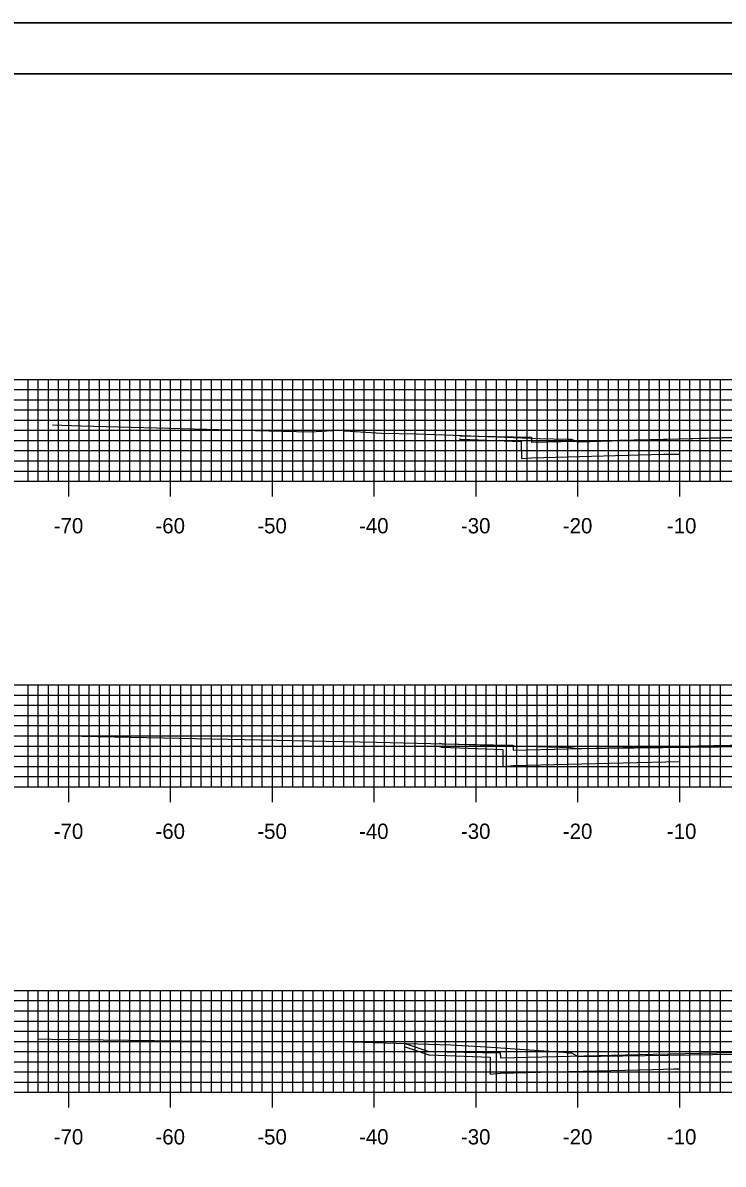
# Model space of a CAD drawing. Extents: x 40011 to 50684, y 49949 to 72236.
# Drawn here: x 41578.1 to 41646.9, y 71313.9 to 71426 of the extents above; entities that cross this region are included whole.
import ezdxf

# ---------------------------------------------------------------- set-up
doc = ezdxf.new("R2010")
doc.units = 0
for name, color, linetype in [('1', 7, 'Continuous'), ('41', 7, 'Continuous'), ('52', 7, 'Continuous'), ('53', 7, 'Continuous'), ('54', 7, 'Continuous'), ('55', 7, 'Continuous'), ('57', 7, 'Continuous'), ('58', 7, 'Continuous'), ('59', 7, 'Continuous')]:
    doc.layers.add(name, color=color, linetype=linetype)

msp = doc.modelspace()

# ---------------------------------------------------------------- linework, layer by layer
at = {"layer": '1'}
for p, q in [((41833.61, 71425.98), (41484.22, 71425.98)), ((41832.61, 71420.98), (41502.61, 71420.98))]:
    msp.add_line(p, q, dxfattribs=at)
at = {"layer": '41'}
for points in [[(41484.22, 71425.98), (41833.61, 71425.98), (41833.61, 71205.98), (41484.22, 71205.98)], [(41502.61, 71420.98), (41832.61, 71420.98), (41832.61, 71210.98), (41502.61, 71210.98)]]:
    msp.add_lwpolyline(points, close=True, dxfattribs=at)
at = {"layer": '52'}
for p, q in [((41512.61, 71380.98), (41792.61, 71380.98)), ((41582.61, 71379.48), (41582.61, 71380.98)), ((41592.61, 71379.48), (41592.61, 71380.98)), ((41602.61, 71379.48), (41602.61, 71380.98)), ((41612.61, 71379.48), (41612.61, 71380.98)), ((41622.61, 71379.48), (41622.61, 71380.98)), ((41632.61, 71379.48), (41632.61, 71380.98)), ((41642.61, 71379.48), (41642.61, 71380.98)), ((41512.61, 71350.98), (41792.61, 71350.98)), ((41582.61, 71349.48), (41582.61, 71350.98)), ((41592.61, 71349.48), (41592.61, 71350.98)), ((41602.61, 71349.48), (41602.61, 71350.98)), ((41612.61, 71349.48), (41612.61, 71350.98)), ((41622.61, 71349.48), (41622.61, 71350.98)), ((41632.61, 71349.48), (41632.61, 71350.98)), ((41642.61, 71349.48), (41642.61, 71350.98)), ((41512.61, 71320.98), (41792.61, 71320.98)), ((41582.61, 71319.48), (41582.61, 71320.98)), ((41592.61, 71319.48), (41592.61, 71320.98)), ((41602.61, 71319.48), (41602.61, 71320.98)), ((41612.61, 71319.48), (41612.61, 71320.98)), ((41622.61, 71319.48), (41622.61, 71320.98)), ((41632.61, 71319.48), (41632.61, 71320.98)), ((41642.61, 71319.48), (41642.61, 71320.98))]:
    msp.add_line(p, q, dxfattribs=at)
at = {"layer": '53'}
for p, q in [((41512.61, 71389.98), (41792.61, 71389.98)), ((41512.61, 71388.98), (41792.61, 71388.98)), ((41512.61, 71387.98), (41792.61, 71387.98)), ((41512.61, 71386.98), (41792.61, 71386.98)), ((41512.61, 71385.98), (41792.61, 71385.98)), ((41512.61, 71384.98), (41792.61, 71384.98)), ((41512.61, 71383.98), (41792.61, 71383.98)), ((41512.61, 71382.98), (41792.61, 71382.98)), ((41512.61, 71381.98), (41792.61, 71381.98)), ((41512.61, 71359.98), (41792.61, 71359.98)), ((41512.61, 71358.98), (41792.61, 71358.98)), ((41512.61, 71357.98), (41792.61, 71357.98)), ((41512.61, 71356.98), (41792.61, 71356.98)), ((41512.61, 71355.98), (41792.61, 71355.98)), ((41512.61, 71354.98), (41792.61, 71354.98)), ((41512.61, 71353.98), (41792.61, 71353.98)), ((41512.61, 71352.98), (41792.61, 71352.98)), ((41512.61, 71351.98), (41792.61, 71351.98)), ((41512.61, 71329.98), (41792.61, 71329.98)), ((41512.61, 71328.98), (41792.61, 71328.98)), ((41512.61, 71327.98), (41792.61, 71327.98)), ((41512.61, 71326.98), (41792.61, 71326.98)), ((41512.61, 71325.98), (41792.61, 71325.98)), ((41512.61, 71324.98), (41792.61, 71324.98)), ((41512.61, 71323.98), (41792.61, 71323.98)), ((41512.61, 71322.98), (41792.61, 71322.98)), ((41512.61, 71321.98), (41792.61, 71321.98))]:
    msp.add_line(p, q, dxfattribs=at)
at = {"layer": '54'}
for p, q in [((41578.61, 71380.98), (41578.61, 71390.98)), ((41579.61, 71380.98), (41579.61, 71390.98)), ((41580.61, 71380.98), (41580.61, 71390.98)), ((41581.61, 71380.98), (41581.61, 71390.98)), ((41583.61, 71380.98), (41583.61, 71390.98)), ((41584.61, 71380.98), (41584.61, 71390.98)), ((41585.61, 71380.98), (41585.61, 71390.98)), ((41586.61, 71380.98), (41586.61, 71390.98)), ((41587.61, 71380.98), (41587.61, 71390.98)), ((41588.61, 71380.98), (41588.61, 71390.98)), ((41589.61, 71380.98), (41589.61, 71390.98)), ((41590.61, 71380.98), (41590.61, 71390.98)), ((41591.61, 71380.98), (41591.61, 71390.98)), ((41593.61, 71380.98), (41593.61, 71390.98)), ((41594.61, 71380.98), (41594.61, 71390.98)), ((41595.61, 71380.98), (41595.61, 71390.98)), ((41596.61, 71380.98), (41596.61, 71390.98)), ((41597.61, 71380.98), (41597.61, 71390.98)), ((41598.61, 71380.98), (41598.61, 71390.98)), ((41599.61, 71380.98), (41599.61, 71390.98)), ((41600.61, 71380.98), (41600.61, 71390.98)), ((41601.61, 71380.98), (41601.61, 71390.98)), ((41603.61, 71380.98), (41603.61, 71390.98)), ((41604.61, 71380.98), (41604.61, 71390.98)), ((41605.61, 71380.98), (41605.61, 71390.98)), ((41606.61, 71380.98), (41606.61, 71390.98)), ((41607.61, 71380.98), (41607.61, 71390.98)), ((41608.61, 71380.98), (41608.61, 71390.98)), ((41609.61, 71380.98), (41609.61, 71390.98)), ((41610.61, 71380.98), (41610.61, 71390.98)), ((41611.61, 71380.98), (41611.61, 71390.98)), ((41613.61, 71380.98), (41613.61, 71390.98)), ((41614.61, 71380.98), (41614.61, 71390.98)), ((41615.61, 71380.98), (41615.61, 71390.98)), ((41616.61, 71380.98), (41616.61, 71390.98)), ((41617.61, 71380.98), (41617.61, 71390.98)), ((41618.61, 71380.98), (41618.61, 71390.98)), ((41619.61, 71380.98), (41619.61, 71390.98)), ((41620.61, 71380.98), (41620.61, 71390.98)), ((41621.61, 71380.98), (41621.61, 71390.98)), ((41623.61, 71380.98), (41623.61, 71390.98)), ((41624.61, 71380.98), (41624.61, 71390.98)), ((41625.61, 71380.98), (41625.61, 71390.98)), ((41626.61, 71380.98), (41626.61, 71390.98)), ((41627.61, 71380.98), (41627.61, 71390.98)), ((41628.61, 71380.98), (41628.61, 71390.98)), ((41629.61, 71380.98), (41629.61, 71390.98)), ((41630.61, 71380.98), (41630.61, 71390.98)), ((41631.61, 71380.98), (41631.61, 71390.98)), ((41633.61, 71380.98), (41633.61, 71390.98)), ((41634.61, 71380.98), (41634.61, 71390.98)), ((41635.61, 71380.98), (41635.61, 71390.98)), ((41636.61, 71380.98), (41636.61, 71390.98)), ((41637.61, 71380.98), (41637.61, 71390.98)), ((41638.61, 71380.98), (41638.61, 71390.98)), ((41639.61, 71380.98), (41639.61, 71390.98)), ((41640.61, 71380.98), (41640.61, 71390.98)), ((41641.61, 71380.98), (41641.61, 71390.98)), ((41643.61, 71380.98), (41643.61, 71390.98)), ((41644.61, 71380.98), (41644.61, 71390.98)), ((41645.61, 71380.98), (41645.61, 71390.98)), ((41646.61, 71380.98), (41646.61, 71390.98)), ((41578.61, 71350.98), (41578.61, 71360.98)), ((41579.61, 71350.98), (41579.61, 71360.98)), ((41580.61, 71350.98), (41580.61, 71360.98)), ((41581.61, 71350.98), (41581.61, 71360.98)), ((41583.61, 71350.98), (41583.61, 71360.98)), ((41584.61, 71350.98), (41584.61, 71360.98)), ((41585.61, 71350.98), (41585.61, 71360.98)), ((41586.61, 71350.98), (41586.61, 71360.98)), ((41587.61, 71350.98), (41587.61, 71360.98)), ((41588.61, 71350.98), (41588.61, 71360.98)), ((41589.61, 71350.98), (41589.61, 71360.98)), ((41590.61, 71350.98), (41590.61, 71360.98)), ((41591.61, 71350.98), (41591.61, 71360.98)), ((41593.61, 71350.98), (41593.61, 71360.98)), ((41594.61, 71350.98), (41594.61, 71360.98)), ((41595.61, 71350.98), (41595.61, 71360.98)), ((41596.61, 71350.98), (41596.61, 71360.98)), ((41597.61, 71350.98), (41597.61, 71360.98)), ((41598.61, 71350.98), (41598.61, 71360.98)), ((41599.61, 71350.98), (41599.61, 71360.98)), ((41600.61, 71350.98), (41600.61, 71360.98)), ((41601.61, 71350.98), (41601.61, 71360.98)), ((41603.61, 71350.98), (41603.61, 71360.98)), ((41604.61, 71350.98), (41604.61, 71360.98)), ((41605.61, 71350.98), (41605.61, 71360.98)), ((41606.61, 71350.98), (41606.61, 71360.98)), ((41607.61, 71350.98), (41607.61, 71360.98)), ((41608.61, 71350.98), (41608.61, 71360.98)), ((41609.61, 71350.98), (41609.61, 71360.98)), ((41610.61, 71350.98), (41610.61, 71360.98)), ((41611.61, 71350.98), (41611.61, 71360.98)), ((41613.61, 71350.98), (41613.61, 71360.98)), ((41614.61, 71350.98), (41614.61, 71360.98)), ((41615.61, 71350.98), (41615.61, 71360.98)), ((41616.61, 71350.98), (41616.61, 71360.98)), ((41617.61, 71350.98), (41617.61, 71360.98)), ((41618.61, 71350.98), (41618.61, 71360.98)), ((41619.61, 71350.98), (41619.61, 71360.98)), ((41620.61, 71350.98), (41620.61, 71360.98)), ((41621.61, 71350.98), (41621.61, 71360.98)), ((41623.61, 71350.98), (41623.61, 71360.98)), ((41624.61, 71350.98), (41624.61, 71360.98)), ((41625.61, 71350.98), (41625.61, 71360.98)), ((41626.61, 71350.98), (41626.61, 71360.98)), ((41627.61, 71350.98), (41627.61, 71360.98)), ((41628.61, 71350.98), (41628.61, 71360.98)), ((41629.61, 71350.98), (41629.61, 71360.98)), ((41630.61, 71350.98), (41630.61, 71360.98)), ((41631.61, 71350.98), (41631.61, 71360.98)), ((41633.61, 71350.98), (41633.61, 71360.98)), ((41634.61, 71350.98), (41634.61, 71360.98)), ((41635.61, 71350.98), (41635.61, 71360.98)), ((41636.61, 71350.98), (41636.61, 71360.98)), ((41637.61, 71350.98), (41637.61, 71360.98)), ((41638.61, 71350.98), (41638.61, 71360.98)), ((41639.61, 71350.98), (41639.61, 71360.98)), ((41640.61, 71350.98), (41640.61, 71360.98)), ((41641.61, 71350.98), (41641.61, 71360.98)), ((41643.61, 71350.98), (41643.61, 71360.98)), ((41644.61, 71350.98), (41644.61, 71360.98)), ((41645.61, 71350.98), (41645.61, 71360.98)), ((41646.61, 71350.98), (41646.61, 71360.98)), ((41578.61, 71320.98), (41578.61, 71330.98)), ((41579.61, 71320.98), (41579.61, 71330.98)), ((41580.61, 71320.98), (41580.61, 71330.98)), ((41581.61, 71320.98), (41581.61, 71330.98)), ((41583.61, 71320.98), (41583.61, 71330.98)), ((41584.61, 71320.98), (41584.61, 71330.98)), ((41585.61, 71320.98), (41585.61, 71330.98)), ((41586.61, 71320.98), (41586.61, 71330.98)), ((41587.61, 71320.98), (41587.61, 71330.98)), ((41588.61, 71320.98), (41588.61, 71330.98)), ((41589.61, 71320.98), (41589.61, 71330.98)), ((41590.61, 71320.98), (41590.61, 71330.98)), ((41591.61, 71320.98), (41591.61, 71330.98)), ((41593.61, 71320.98), (41593.61, 71330.98)), ((41594.61, 71320.98), (41594.61, 71330.98)), ((41595.61, 71320.98), (41595.61, 71330.98)), ((41596.61, 71320.98), (41596.61, 71330.98)), ((41597.61, 71320.98), (41597.61, 71330.98)), ((41598.61, 71320.98), (41598.61, 71330.98)), ((41599.61, 71320.98), (41599.61, 71330.98)), ((41600.61, 71320.98), (41600.61, 71330.98)), ((41601.61, 71320.98), (41601.61, 71330.98)), ((41603.61, 71320.98), (41603.61, 71330.98)), ((41604.61, 71320.98), (41604.61, 71330.98)), ((41605.61, 71320.98), (41605.61, 71330.98)), ((41606.61, 71320.98), (41606.61, 71330.98)), ((41607.61, 71320.98), (41607.61, 71330.98)), ((41608.61, 71320.98), (41608.61, 71330.98)), ((41609.61, 71320.98), (41609.61, 71330.98)), ((41610.61, 71320.98), (41610.61, 71330.98)), ((41611.61, 71320.98), (41611.61, 71330.98)), ((41613.61, 71320.98), (41613.61, 71330.98)), ((41614.61, 71320.98), (41614.61, 71330.98)), ((41615.61, 71320.98), (41615.61, 71330.98)), ((41616.61, 71320.98), (41616.61, 71330.98)), ((41617.61, 71320.98), (41617.61, 71330.98)), ((41618.61, 71320.98), (41618.61, 71330.98)), ((41619.61, 71320.98), (41619.61, 71330.98)), ((41620.61, 71320.98), (41620.61, 71330.98)), ((41621.61, 71320.98), (41621.61, 71330.98)), ((41623.61, 71320.98), (41623.61, 71330.98)), ((41624.61, 71320.98), (41624.61, 71330.98)), ((41625.61, 71320.98), (41625.61, 71330.98)), ((41626.61, 71320.98), (41626.61, 71330.98)), ((41627.61, 71320.98), (41627.61, 71330.98)), ((41628.61, 71320.98), (41628.61, 71330.98)), ((41629.61, 71320.98), (41629.61, 71330.98)), ((41630.61, 71320.98), (41630.61, 71330.98)), ((41631.61, 71320.98), (41631.61, 71330.98)), ((41633.61, 71320.98), (41633.61, 71330.98)), ((41634.61, 71320.98), (41634.61, 71330.98)), ((41635.61, 71320.98), (41635.61, 71330.98)), ((41636.61, 71320.98), (41636.61, 71330.98)), ((41637.61, 71320.98), (41637.61, 71330.98)), ((41638.61, 71320.98), (41638.61, 71330.98)), ((41639.61, 71320.98), (41639.61, 71330.98)), ((41640.61, 71320.98), (41640.61, 71330.98)), ((41641.61, 71320.98), (41641.61, 71330.98)), ((41643.61, 71320.98), (41643.61, 71330.98)), ((41644.61, 71320.98), (41644.61, 71330.98)), ((41645.61, 71320.98), (41645.61, 71330.98)), ((41646.61, 71320.98), (41646.61, 71330.98))]:
    msp.add_line(p, q, dxfattribs=at)
at = {"layer": '55'}
for p, q in [((41512.61, 71390.98), (41792.61, 71390.98)), ((41582.61, 71380.98), (41582.61, 71390.98)), ((41592.61, 71380.98), (41592.61, 71390.98)), ((41602.61, 71380.98), (41602.61, 71390.98)), ((41612.61, 71380.98), (41612.61, 71390.98)), ((41622.61, 71380.98), (41622.61, 71390.98)), ((41632.61, 71380.98), (41632.61, 71390.98)), ((41642.61, 71380.98), (41642.61, 71390.98)), ((41512.61, 71380.98), (41792.61, 71380.98)), ((41512.61, 71360.98), (41792.61, 71360.98)), ((41582.61, 71350.98), (41582.61, 71360.98)), ((41592.61, 71350.98), (41592.61, 71360.98)), ((41602.61, 71350.98), (41602.61, 71360.98)), ((41612.61, 71350.98), (41612.61, 71360.98)), ((41622.61, 71350.98), (41622.61, 71360.98)), ((41632.61, 71350.98), (41632.61, 71360.98)), ((41642.61, 71350.98), (41642.61, 71360.98)), ((41512.61, 71350.98), (41792.61, 71350.98)), ((41512.61, 71330.98), (41792.61, 71330.98)), ((41582.61, 71320.98), (41582.61, 71330.98)), ((41592.61, 71320.98), (41592.61, 71330.98)), ((41602.61, 71320.98), (41602.61, 71330.98)), ((41612.61, 71320.98), (41612.61, 71330.98)), ((41622.61, 71320.98), (41622.61, 71330.98)), ((41632.61, 71320.98), (41632.61, 71330.98)), ((41642.61, 71320.98), (41642.61, 71330.98)), ((41512.61, 71320.98), (41792.61, 71320.98))]:
    msp.add_line(p, q, dxfattribs=at)
at = {"layer": '57'}
for points in [[(41581.02, 71386.5), (41583.78, 71386.4), (41596.16, 71386.09), (41599.54, 71386), (41606.35, 71385.83), (41609.6, 71386.03), (41609.72, 71385.94), (41613.32, 71385.71), (41616.75, 71385.64), (41620.35, 71385.49), (41628.79, 71385.17), (41631.64, 71385.12), (41631.96, 71385.12), (41631.97, 71385.12), (41631.98, 71385.12), (41632.56, 71384.84), (41632.6, 71384.84), (41632.7, 71384.85), (41651.13, 71385.4)], [(41582.31, 71355.99), (41596.65, 71355.69), (41606.24, 71355.5), (41612.84, 71355.37), (41620.83, 71355.16), (41628.6, 71354.93), (41631.91, 71354.82), (41632.11, 71354.8), (41632.59, 71354.75), (41649.23, 71354.94), (41650.45, 71354.96), (41651.02, 71354.96), (41652.45, 71354.98), (41671.9, 71354.6), (41672.15, 71354.59), (41672.19, 71354.6), (41676.93, 71355.49), (41677.05, 71355.49), (41693.4, 71356.29), (41695.18, 71356.31), (41705.51, 71356.55), (41718.35, 71356.78)], [(41579.56, 71326.22), (41580.95, 71326.21), (41601.09, 71325.94), (41602.85, 71325.97), (41610.43, 71325.94), (41620.14, 71325.63), (41621.27, 71325.59), (41623.6, 71325.45), (41631.17, 71324.92), (41631.65, 71324.87), (41631.93, 71324.87), (41631.94, 71324.87), (41631.99, 71324.85), (41632.65, 71324.51), (41648.03, 71324.74)]]:
    msp.add_lwpolyline(points, dxfattribs=at)
at = {"layer": '58'}
for points in [[(41620.94, 71385.14), (41620.95, 71385.14), (41621.05, 71385.11), (41621.14, 71385.1), (41627.05, 71384.87), (41627.05, 71384.87), (41627.06, 71383.2), (41628.06, 71383.29), (41641.03, 71383.62), (41642.61, 71383.65)], [(41619.03, 71354.94), (41619.06, 71354.93), (41619.23, 71354.87), (41623.57, 71354.7), (41625.24, 71354.64), (41625.24, 71354.18), (41625.25, 71352.97), (41625.97, 71353.04), (41626.24, 71353.06), (41637.05, 71353.33), (41641.22, 71353.44), (41642.6, 71353.47), (41642.61, 71353.47)], [(41615.64, 71325.44), (41616.53, 71325.15), (41617.98, 71324.67), (41618.02, 71324.66), (41623.98, 71324.43), (41623.98, 71324.42), (41623.99, 71322.76), (41623.99, 71322.76), (41624.99, 71322.85), (41624.99, 71322.85), (41627.55, 71322.92), (41639.99, 71323.23), (41640.01, 71323.23), (41642.03, 71323.27), (41642.61, 71323.28)]]:
    msp.add_lwpolyline(points, dxfattribs=at)
at = {"layer": '59'}
for points in [[(41620.94, 71385.47), (41621.05, 71385.44), (41628.05, 71385.3), (41628.06, 71384.8), (41641.03, 71385.12), (41649.61, 71385.29), (41652.61, 71385.35), (41652.61, 71385.35), (41658.11, 71385.27), (41664.81, 71385.13), (41672.25, 71384.95), (41672.26, 71385.45), (41679.26, 71385.59), (41679.86, 71385.39)], [(41619.03, 71355.27), (41619.06, 71355.26), (41619.23, 71355.2), (41624.28, 71355.1), (41626.23, 71355.06), (41626.24, 71354.7), (41626.24, 71354.56), (41637.05, 71354.83), (41641.22, 71354.94), (41649.14, 71355.1)], [(41615.64, 71325.77), (41617.98, 71324.99), (41624.98, 71324.85), (41624.99, 71324.35), (41639.99, 71324.73), (41650.99, 71324.95), (41652.61, 71324.98), (41652.61, 71324.98), (41653.28, 71324.97), (41665.19, 71324.73), (41673.29, 71324.53), (41673.3, 71325.03), (41680.3, 71325.17), (41681.29, 71325.5)]]:
    msp.add_lwpolyline(points, dxfattribs=at)

# ---------------------------------------------------------------- texts
at = {"layer": '52'}
for s, p in [('-70', (41581.13, 71375.86)), ('-60', (41591.12, 71375.86)), ('-50', (41601.12, 71375.86)), ('-40', (41611.11, 71375.86)), ('-30', (41621.12, 71375.86)), ('-20', (41631.13, 71375.86)), ('-10', (41641.35, 71375.86)), ('-70', (41581.13, 71345.86)), ('-60', (41591.12, 71345.86)), ('-50', (41601.12, 71345.86)), ('-40', (41611.11, 71345.86)), ('-30', (41621.12, 71345.86)), ('-20', (41631.13, 71345.86)), ('-10', (41641.35, 71345.86)), ('-70', (41581.13, 71315.86)), ('-60', (41591.12, 71315.86)), ('-50', (41601.12, 71315.86)), ('-40', (41611.11, 71315.86)), ('-30', (41621.12, 71315.86)), ('-20', (41631.13, 71315.86)), ('-10', (41641.35, 71315.86))]:
    msp.add_text(s, height=1.5, dxfattribs=at).set_placement(p)

doc.saveas('drawing.dxf')
